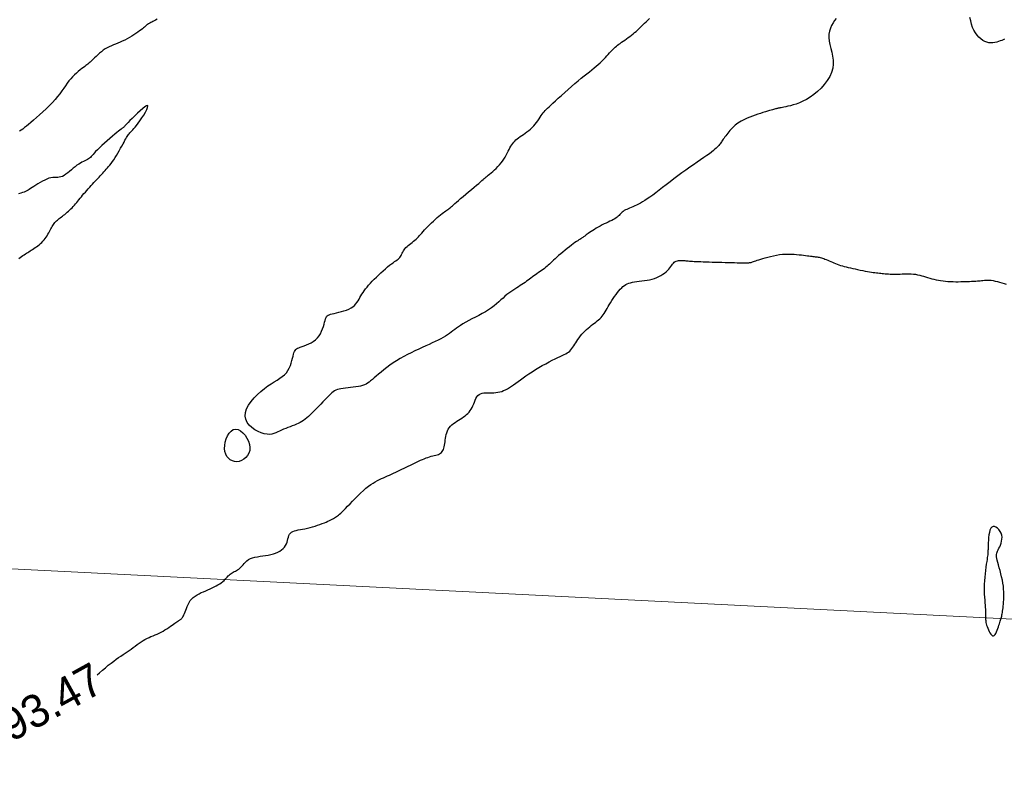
# Model space of a CAD drawing. Header units: millimetres. Extents: x 32690613 to 32693367, y 5343692 to 5344708.
# Tile 514 of 656: x 32692356 to 32692387, y 5344400 to 5344423. Entities that reach past the tile are written whole.
import ezdxf
from ezdxf.enums import TextEntityAlignment as Align

# ---------------------------------------------------------------- set-up
doc = ezdxf.new("R2010")
doc.units = ezdxf.units.MM
doc.header["$LTSCALE"] = 20
doc.layers.get('0').update_dxf_attribs({"lineweight": 18})
doc.layers.get('Defpoints').update_dxf_attribs({"color": 11, "lineweight": 18})
doc.layers.add('02-DGM_HL_493.50', color=112, linetype='Continuous')
doc.layers.add('02-DGM_HL_494.00', color=122, linetype='Continuous')

# ---------------------------------------------------------------- blocks, each defined once
blk = doc.blocks.new('A$C78070446')
blk.add_line((4469498.77, 5342951.42), (4470248.353, 5342884.169))

msp = doc.modelspace()

# ---------------------------------------------------------------- linework, layer by layer
at = {"layer": '02-DGM_HL_493.50', "elevation": 493.5, "flags": 128}
for points in [[(32692360.621, 5344423.058), (32692360.573, 5344423.031), (32692360.53, 5344423.008), (32692360.493, 5344422.988), (32692360.459, 5344422.972), (32692360.429, 5344422.957), (32692360.403, 5344422.944), (32692360.378, 5344422.93), (32692360.355, 5344422.917), (32692360.333, 5344422.902), (32692360.311, 5344422.885), (32692360.289, 5344422.866), (32692360.265, 5344422.845), (32692360.238, 5344422.821), (32692360.208, 5344422.795), (32692360.174, 5344422.766), (32692360.134, 5344422.735), (32692360.088, 5344422.7), (32692360.035, 5344422.663), (32692359.976, 5344422.623), (32692359.912, 5344422.582), (32692359.844, 5344422.541), (32692359.773, 5344422.5), (32692359.701, 5344422.46), (32692359.629, 5344422.422), (32692359.557, 5344422.388), (32692359.486, 5344422.356), (32692359.418, 5344422.327), (32692359.351, 5344422.3), (32692359.285, 5344422.274), (32692359.221, 5344422.246), (32692359.157, 5344422.217), (32692359.095, 5344422.185), (32692359.034, 5344422.149), (32692358.973, 5344422.108), (32692358.914, 5344422.063), (32692358.857, 5344422.017), (32692358.802, 5344421.969), (32692358.751, 5344421.922), (32692358.705, 5344421.877), (32692358.662, 5344421.836), (32692358.626, 5344421.799), (32692358.595, 5344421.768), (32692358.568, 5344421.743), (32692358.544, 5344421.72), (32692358.522, 5344421.7), (32692358.498, 5344421.681), (32692358.473, 5344421.661), (32692358.443, 5344421.638), (32692358.408, 5344421.613), (32692358.365, 5344421.582), (32692358.317, 5344421.546), (32692358.264, 5344421.506), (32692358.208, 5344421.461), (32692358.15, 5344421.411), (32692358.091, 5344421.357), (32692358.032, 5344421.299), (32692357.976, 5344421.236), (32692357.922, 5344421.17), (32692357.869, 5344421.099), (32692357.817, 5344421.024), (32692357.763, 5344420.946), (32692357.706, 5344420.864), (32692357.644, 5344420.779), (32692357.575, 5344420.691), (32692357.498, 5344420.599), (32692357.412, 5344420.505), (32692357.318, 5344420.409), (32692357.22, 5344420.314), (32692357.12, 5344420.22), (32692357.021, 5344420.13), (32692356.925, 5344420.045), (32692356.834, 5344419.967), (32692356.752, 5344419.897), (32692356.68, 5344419.836), (32692356.617, 5344419.783), (32692356.56, 5344419.738), (32692356.508, 5344419.697), (32692356.457, 5344419.661), (32692356.406, 5344419.627)], [(32692381.435, 5344423.081), (32692381.388, 5344423.019), (32692381.341, 5344422.949), (32692381.299, 5344422.872), (32692381.263, 5344422.787), (32692381.235, 5344422.696), (32692381.218, 5344422.6), (32692381.214, 5344422.498), (32692381.226, 5344422.392), (32692381.248, 5344422.282), (32692381.276, 5344422.167), (32692381.305, 5344422.05), (32692381.33, 5344421.93), (32692381.347, 5344421.808), (32692381.35, 5344421.683), (32692381.335, 5344421.558), (32692381.297, 5344421.432), (32692381.239, 5344421.306), (32692381.164, 5344421.183), (32692381.075, 5344421.065), (32692380.976, 5344420.953), (32692380.868, 5344420.849), (32692380.756, 5344420.755), (32692380.642, 5344420.673), (32692380.53, 5344420.604), (32692380.421, 5344420.546), (32692380.316, 5344420.5), (32692380.216, 5344420.462), (32692380.122, 5344420.433), (32692380.036, 5344420.41), (32692379.959, 5344420.392), (32692379.891, 5344420.378), (32692379.835, 5344420.366), (32692379.788, 5344420.356), (32692379.748, 5344420.348), (32692379.716, 5344420.341), (32692379.689, 5344420.336), (32692379.665, 5344420.331), (32692379.643, 5344420.326), (32692379.622, 5344420.322), (32692379.6, 5344420.317), (32692379.576, 5344420.312), (32692379.55, 5344420.306), (32692379.519, 5344420.298), (32692379.483, 5344420.289), (32692379.441, 5344420.277), (32692379.392, 5344420.263), (32692379.334, 5344420.246), (32692379.268, 5344420.226), (32692379.195, 5344420.202), (32692379.116, 5344420.177), (32692379.034, 5344420.149), (32692378.951, 5344420.12), (32692378.869, 5344420.09), (32692378.79, 5344420.06), (32692378.715, 5344420.029), (32692378.647, 5344419.999), (32692378.584, 5344419.97), (32692378.528, 5344419.94), (32692378.475, 5344419.91), (32692378.427, 5344419.878), (32692378.382, 5344419.846), (32692378.339, 5344419.812), (32692378.298, 5344419.776), (32692378.259, 5344419.737), (32692378.22, 5344419.697), (32692378.183, 5344419.656), (32692378.148, 5344419.614), (32692378.114, 5344419.572), (32692378.082, 5344419.531), (32692378.053, 5344419.492), (32692378.026, 5344419.454), (32692378.001, 5344419.419), (32692377.979, 5344419.387), (32692377.958, 5344419.356), (32692377.938, 5344419.327), (32692377.919, 5344419.299), (32692377.9, 5344419.272), (32692377.881, 5344419.246), (32692377.862, 5344419.22), (32692377.841, 5344419.194), (32692377.818, 5344419.168), (32692377.792, 5344419.139), (32692377.759, 5344419.108), (32692377.721, 5344419.074), (32692377.674, 5344419.035), (32692377.618, 5344418.991), (32692377.551, 5344418.941), (32692377.472, 5344418.885), (32692377.382, 5344418.823), (32692377.283, 5344418.755), (32692377.177, 5344418.682), (32692377.065, 5344418.604), (32692376.948, 5344418.523), (32692376.828, 5344418.438), (32692376.706, 5344418.35), (32692376.585, 5344418.26), (32692376.465, 5344418.168), (32692376.346, 5344418.077), (32692376.23, 5344417.988), (32692376.119, 5344417.902), (32692376.012, 5344417.819), (32692375.91, 5344417.743), (32692375.815, 5344417.673), (32692375.728, 5344417.611), (32692375.647, 5344417.556), (32692375.572, 5344417.508), (32692375.503, 5344417.465), (32692375.438, 5344417.428), (32692375.377, 5344417.396), (32692375.319, 5344417.367), (32692375.263, 5344417.341), (32692375.209, 5344417.317), (32692375.158, 5344417.295), (32692375.108, 5344417.274), (32692375.061, 5344417.255), (32692375.018, 5344417.235), (32692374.977, 5344417.216), (32692374.941, 5344417.195), (32692374.908, 5344417.174), (32692374.88, 5344417.151), (32692374.854, 5344417.127), (32692374.831, 5344417.102), (32692374.808, 5344417.076), (32692374.784, 5344417.05), (32692374.758, 5344417.023), (32692374.728, 5344416.997), (32692374.694, 5344416.971), (32692374.654, 5344416.945), (32692374.608, 5344416.92), (32692374.558, 5344416.895), (32692374.504, 5344416.869), (32692374.447, 5344416.843), (32692374.388, 5344416.815), (32692374.328, 5344416.787), (32692374.267, 5344416.756), (32692374.206, 5344416.723), (32692374.145, 5344416.69), (32692374.086, 5344416.655), (32692374.03, 5344416.62), (32692373.976, 5344416.587), (32692373.927, 5344416.554), (32692373.881, 5344416.524), (32692373.841, 5344416.497), (32692373.807, 5344416.472), (32692373.777, 5344416.451), (32692373.752, 5344416.433), (32692373.73, 5344416.416), (32692373.71, 5344416.402), (32692373.69, 5344416.388), (32692373.672, 5344416.374), (32692373.652, 5344416.361), (32692373.631, 5344416.348), (32692373.607, 5344416.333), (32692373.58, 5344416.316), (32692373.55, 5344416.297), (32692373.516, 5344416.274), (32692373.477, 5344416.247), (32692373.432, 5344416.216), (32692373.381, 5344416.178), (32692373.324, 5344416.135), (32692373.262, 5344416.087), (32692373.196, 5344416.035), (32692373.129, 5344415.98), (32692373.061, 5344415.925), (32692372.995, 5344415.869), (32692372.932, 5344415.816), (32692372.874, 5344415.765), (32692372.821, 5344415.718), (32692372.774, 5344415.674), (32692372.731, 5344415.634), (32692372.691, 5344415.596), (32692372.653, 5344415.56), (32692372.615, 5344415.526), (32692372.577, 5344415.493), (32692372.538, 5344415.46), (32692372.497, 5344415.427), (32692372.453, 5344415.394), (32692372.407, 5344415.361), (32692372.361, 5344415.328), (32692372.314, 5344415.295), (32692372.266, 5344415.261), (32692372.219, 5344415.228), (32692372.173, 5344415.195), (32692372.128, 5344415.162), (32692372.084, 5344415.129), (32692372.04, 5344415.096), (32692371.996, 5344415.063), (32692371.951, 5344415.03), (32692371.905, 5344414.997), (32692371.858, 5344414.964), (32692371.808, 5344414.931), (32692371.756, 5344414.897), (32692371.702, 5344414.863), (32692371.646, 5344414.828), (32692371.588, 5344414.792), (32692371.529, 5344414.753), (32692371.469, 5344414.712), (32692371.408, 5344414.668), (32692371.348, 5344414.621), (32692371.287, 5344414.57), (32692371.226, 5344414.515), (32692371.162, 5344414.458), (32692371.096, 5344414.399), (32692371.026, 5344414.339), (32692370.951, 5344414.278), (32692370.87, 5344414.217), (32692370.782, 5344414.157), (32692370.687, 5344414.098), (32692370.587, 5344414.04), (32692370.483, 5344413.983), (32692370.378, 5344413.928), (32692370.275, 5344413.875), (32692370.176, 5344413.824), (32692370.083, 5344413.774), (32692369.998, 5344413.726), (32692369.924, 5344413.68), (32692369.858, 5344413.636), (32692369.799, 5344413.593), (32692369.745, 5344413.551), (32692369.692, 5344413.511), (32692369.64, 5344413.47), (32692369.586, 5344413.43), (32692369.528, 5344413.391), (32692369.464, 5344413.351), (32692369.394, 5344413.31), (32692369.318, 5344413.269), (32692369.236, 5344413.227), (32692369.149, 5344413.184), (32692369.057, 5344413.14), (32692368.959, 5344413.095), (32692368.857, 5344413.048), (32692368.751, 5344412.999), (32692368.641, 5344412.948), (32692368.528, 5344412.895), (32692368.414, 5344412.84), (32692368.3, 5344412.783), (32692368.186, 5344412.723), (32692368.075, 5344412.661), (32692367.966, 5344412.596), (32692367.861, 5344412.528), (32692367.761, 5344412.458), (32692367.666, 5344412.388), (32692367.575, 5344412.318), (32692367.491, 5344412.25), (32692367.413, 5344412.185), (32692367.342, 5344412.124), (32692367.278, 5344412.068), (32692367.221, 5344412.019), (32692367.169, 5344411.976), (32692367.121, 5344411.939), (32692367.074, 5344411.906), (32692367.027, 5344411.878), (32692366.978, 5344411.855), (32692366.923, 5344411.835), (32692366.862, 5344411.819), (32692366.793, 5344411.805), (32692366.718, 5344411.793), (32692366.638, 5344411.784), (32692366.556, 5344411.775), (32692366.475, 5344411.767), (32692366.397, 5344411.758), (32692366.323, 5344411.749), (32692366.256, 5344411.739), (32692366.199, 5344411.728), (32692366.148, 5344411.713), (32692366.103, 5344411.696), (32692366.062, 5344411.673), (32692366.021, 5344411.646), (32692365.98, 5344411.613), (32692365.936, 5344411.573), (32692365.887, 5344411.525), (32692365.831, 5344411.469), (32692365.77, 5344411.406), (32692365.706, 5344411.338), (32692365.638, 5344411.268), (32692365.57, 5344411.197), (32692365.502, 5344411.126), (32692365.436, 5344411.059), (32692365.374, 5344410.996), (32692365.316, 5344410.94), (32692365.262, 5344410.889), (32692365.21, 5344410.844), (32692365.16, 5344410.804), (32692365.111, 5344410.768), (32692365.06, 5344410.735), (32692365.008, 5344410.705), (32692364.952, 5344410.677), (32692364.893, 5344410.65), (32692364.831, 5344410.624), (32692364.766, 5344410.599), (32692364.699, 5344410.575), (32692364.632, 5344410.55), (32692364.566, 5344410.524), (32692364.501, 5344410.498), (32692364.438, 5344410.47), (32692364.378, 5344410.441), (32692364.319, 5344410.413), (32692364.261, 5344410.386), (32692364.2, 5344410.364), (32692364.136, 5344410.348), (32692364.068, 5344410.34), (32692363.992, 5344410.343), (32692363.909, 5344410.358), (32692363.816, 5344410.386), (32692363.719, 5344410.428), (32692363.622, 5344410.482), (32692363.53, 5344410.547), (32692363.449, 5344410.623), (32692363.384, 5344410.708), (32692363.339, 5344410.801), (32692363.32, 5344410.902), (32692363.331, 5344411.009), (32692363.368, 5344411.12), (32692363.428, 5344411.233), (32692363.506, 5344411.345), (32692363.598, 5344411.455), (32692363.699, 5344411.56), (32692363.805, 5344411.657), (32692363.913, 5344411.745), (32692364.017, 5344411.822), (32692364.117, 5344411.889), (32692364.212, 5344411.95), (32692364.302, 5344412.005), (32692364.385, 5344412.059), (32692364.46, 5344412.112), (32692364.528, 5344412.169), (32692364.586, 5344412.23), (32692364.635, 5344412.298), (32692364.676, 5344412.371), (32692364.709, 5344412.447), (32692364.736, 5344412.524), (32692364.758, 5344412.6), (32692364.776, 5344412.671), (32692364.792, 5344412.737), (32692364.806, 5344412.795), (32692364.819, 5344412.842), (32692364.834, 5344412.881), (32692364.851, 5344412.913), (32692364.871, 5344412.938), (32692364.896, 5344412.96), (32692364.926, 5344412.978), (32692364.965, 5344412.996), (32692365.011, 5344413.014), (32692365.067, 5344413.034), (32692365.131, 5344413.056), (32692365.199, 5344413.082), (32692365.27, 5344413.113), (32692365.342, 5344413.148), (32692365.412, 5344413.19), (32692365.478, 5344413.238), (32692365.537, 5344413.293), (32692365.588, 5344413.356), (32692365.63, 5344413.425), (32692365.666, 5344413.498), (32692365.696, 5344413.572), (32692365.721, 5344413.645), (32692365.741, 5344413.715), (32692365.759, 5344413.778), (32692365.774, 5344413.834), (32692365.789, 5344413.88), (32692365.803, 5344413.917), (32692365.82, 5344413.947), (32692365.84, 5344413.97), (32692365.866, 5344413.989), (32692365.898, 5344414.004), (32692365.938, 5344414.018), (32692365.988, 5344414.032), (32692366.049, 5344414.046), (32692366.118, 5344414.062), (32692366.194, 5344414.08), (32692366.273, 5344414.101), (32692366.352, 5344414.124), (32692366.43, 5344414.15), (32692366.503, 5344414.179), (32692366.568, 5344414.213), (32692366.625, 5344414.25), (32692366.673, 5344414.291), (32692366.714, 5344414.336), (32692366.75, 5344414.383), (32692366.782, 5344414.432), (32692366.812, 5344414.482), (32692366.84, 5344414.534), (32692366.87, 5344414.586), (32692366.902, 5344414.638), (32692366.936, 5344414.69), (32692366.974, 5344414.743), (32692367.014, 5344414.797), (32692367.059, 5344414.852), (32692367.107, 5344414.909), (32692367.16, 5344414.969), (32692367.218, 5344415.03), (32692367.28, 5344415.095), (32692367.346, 5344415.161), (32692367.415, 5344415.227), (32692367.485, 5344415.292), (32692367.554, 5344415.356), (32692367.622, 5344415.416), (32692367.688, 5344415.471), (32692367.749, 5344415.52), (32692367.805, 5344415.563), (32692367.856, 5344415.6), (32692367.901, 5344415.632), (32692367.942, 5344415.661), (32692367.979, 5344415.687), (32692368.011, 5344415.712), (32692368.039, 5344415.737), (32692368.063, 5344415.764), (32692368.084, 5344415.793), (32692368.102, 5344415.824), (32692368.119, 5344415.856), (32692368.135, 5344415.89), (32692368.152, 5344415.925), (32692368.171, 5344415.96), (32692368.193, 5344415.995), (32692368.219, 5344416.029), (32692368.25, 5344416.063), (32692368.285, 5344416.096), (32692368.322, 5344416.128), (32692368.362, 5344416.16), (32692368.404, 5344416.192), (32692368.445, 5344416.224), (32692368.486, 5344416.256), (32692368.525, 5344416.289), (32692368.561, 5344416.322), (32692368.596, 5344416.356), (32692368.631, 5344416.391), (32692368.665, 5344416.429), (32692368.7, 5344416.468), (32692368.738, 5344416.51), (32692368.779, 5344416.555), (32692368.823, 5344416.603), (32692368.872, 5344416.655), (32692368.926, 5344416.71), (32692368.982, 5344416.766), (32692369.039, 5344416.822), (32692369.097, 5344416.877), (32692369.154, 5344416.93), (32692369.21, 5344416.981), (32692369.263, 5344417.026), (32692369.312, 5344417.067), (32692369.357, 5344417.103), (32692369.398, 5344417.134), (32692369.437, 5344417.163), (32692369.472, 5344417.188), (32692369.505, 5344417.211), (32692369.535, 5344417.232), (32692369.563, 5344417.253), (32692369.589, 5344417.273), (32692369.615, 5344417.294), (32692369.643, 5344417.318), (32692369.673, 5344417.344), (32692369.708, 5344417.375), (32692369.749, 5344417.411), (32692369.799, 5344417.454), (32692369.857, 5344417.505), (32692369.927, 5344417.564), (32692370.004, 5344417.63), (32692370.087, 5344417.7), (32692370.173, 5344417.772), (32692370.258, 5344417.843), (32692370.339, 5344417.912), (32692370.415, 5344417.975), (32692370.481, 5344418.031), (32692370.536, 5344418.078), (32692370.581, 5344418.117), (32692370.618, 5344418.149), (32692370.651, 5344418.177), (32692370.68, 5344418.203), (32692370.709, 5344418.228), (32692370.74, 5344418.254), (32692370.775, 5344418.283), (32692370.816, 5344418.316), (32692370.863, 5344418.354), (32692370.912, 5344418.396), (32692370.964, 5344418.442), (32692371.018, 5344418.491), (32692371.07, 5344418.544), (32692371.121, 5344418.599), (32692371.169, 5344418.656), (32692371.213, 5344418.716), (32692371.253, 5344418.777), (32692371.289, 5344418.838), (32692371.322, 5344418.899), (32692371.354, 5344418.959), (32692371.383, 5344419.017), (32692371.411, 5344419.072), (32692371.439, 5344419.124), (32692371.467, 5344419.171), (32692371.495, 5344419.215), (32692371.525, 5344419.256), (32692371.556, 5344419.294), (32692371.588, 5344419.329), (32692371.624, 5344419.364), (32692371.663, 5344419.397), (32692371.705, 5344419.43), (32692371.752, 5344419.463), (32692371.801, 5344419.497), (32692371.853, 5344419.532), (32692371.907, 5344419.568), (32692371.961, 5344419.607), (32692372.015, 5344419.648), (32692372.068, 5344419.691), (32692372.118, 5344419.738), (32692372.166, 5344419.789), (32692372.211, 5344419.842), (32692372.253, 5344419.897), (32692372.293, 5344419.952), (32692372.33, 5344420.006), (32692372.365, 5344420.058), (32692372.398, 5344420.107), (32692372.428, 5344420.151), (32692372.457, 5344420.191), (32692372.486, 5344420.227), (32692372.516, 5344420.262), (32692372.55, 5344420.298), (32692372.59, 5344420.337), (32692372.636, 5344420.38), (32692372.691, 5344420.431), (32692372.756, 5344420.491), (32692372.833, 5344420.562), (32692372.92, 5344420.641), (32692373.016, 5344420.728), (32692373.116, 5344420.818), (32692373.22, 5344420.911), (32692373.325, 5344421.003), (32692373.428, 5344421.092), (32692373.528, 5344421.177), (32692373.623, 5344421.255), (32692373.712, 5344421.326), (32692373.796, 5344421.392), (32692373.875, 5344421.453), (32692373.949, 5344421.511), (32692374.019, 5344421.567), (32692374.085, 5344421.621), (32692374.147, 5344421.675), (32692374.206, 5344421.728), (32692374.261, 5344421.782), (32692374.314, 5344421.835), (32692374.363, 5344421.886), (32692374.409, 5344421.936), (32692374.452, 5344421.984), (32692374.493, 5344422.029), (32692374.531, 5344422.07), (32692374.567, 5344422.108), (32692374.601, 5344422.142), (32692374.634, 5344422.174), (32692374.667, 5344422.204), (32692374.701, 5344422.233), (32692374.737, 5344422.262), (32692374.775, 5344422.292), (32692374.816, 5344422.322), (32692374.861, 5344422.354), (32692374.909, 5344422.388), (32692374.959, 5344422.423), (32692375.011, 5344422.46), (32692375.064, 5344422.497), (32692375.116, 5344422.535), (32692375.166, 5344422.573), (32692375.215, 5344422.611), (32692375.26, 5344422.65), (32692375.304, 5344422.688), (32692375.346, 5344422.727), (32692375.387, 5344422.767), (32692375.429, 5344422.807), (32692375.471, 5344422.849), (32692375.515, 5344422.892), (32692375.561, 5344422.938), (32692375.61, 5344422.985), (32692375.662, 5344423.033), (32692375.715, 5344423.082)], [(32692386.6, 5344422.445), (32692386.558, 5344422.43), (32692386.513, 5344422.413), (32692386.465, 5344422.395), (32692386.414, 5344422.378), (32692386.359, 5344422.361), (32692386.302, 5344422.348), (32692386.243, 5344422.339), (32692386.182, 5344422.336), (32692386.12, 5344422.34), (32692386.057, 5344422.354), (32692385.994, 5344422.377), (32692385.931, 5344422.411), (32692385.87, 5344422.455), (32692385.811, 5344422.508), (32692385.756, 5344422.57), (32692385.706, 5344422.641), (32692385.661, 5344422.721), (32692385.622, 5344422.809), (32692385.591, 5344422.906), (32692385.564, 5344423.009), (32692385.538, 5344423.118)], [(32692358.781, 5344402.971), (32692358.854, 5344403.034), (32692358.945, 5344403.111), (32692359.037, 5344403.188), (32692359.128, 5344403.263), (32692359.214, 5344403.332), (32692359.296, 5344403.394), (32692359.372, 5344403.45), (32692359.445, 5344403.501), (32692359.513, 5344403.548), (32692359.578, 5344403.593), (32692359.642, 5344403.635), (32692359.704, 5344403.677), (32692359.765, 5344403.719), (32692359.825, 5344403.763), (32692359.886, 5344403.807), (32692359.947, 5344403.852), (32692360.008, 5344403.896), (32692360.069, 5344403.939), (32692360.13, 5344403.98), (32692360.191, 5344404.019), (32692360.252, 5344404.055), (32692360.313, 5344404.087), (32692360.375, 5344404.115), (32692360.436, 5344404.142), (32692360.498, 5344404.168), (32692360.559, 5344404.194), (32692360.621, 5344404.22), (32692360.682, 5344404.248), (32692360.744, 5344404.278), (32692360.805, 5344404.312), (32692360.865, 5344404.348), (32692360.924, 5344404.386), (32692360.98, 5344404.423), (32692361.033, 5344404.46), (32692361.083, 5344404.496), (32692361.128, 5344404.528), (32692361.168, 5344404.556), (32692361.202, 5344404.58), (32692361.231, 5344404.599), (32692361.255, 5344404.615), (32692361.276, 5344404.628), (32692361.294, 5344404.639), (32692361.31, 5344404.649), (32692361.325, 5344404.658), (32692361.339, 5344404.668), (32692361.353, 5344404.678), (32692361.367, 5344404.691), (32692361.382, 5344404.706), (32692361.397, 5344404.724), (32692361.413, 5344404.747), (32692361.429, 5344404.775), (32692361.445, 5344404.809), (32692361.462, 5344404.849), (32692361.48, 5344404.897), (32692361.499, 5344404.951), (32692361.52, 5344405.008), (32692361.544, 5344405.068), (32692361.572, 5344405.129), (32692361.604, 5344405.189), (32692361.641, 5344405.246), (32692361.684, 5344405.299), (32692361.733, 5344405.346), (32692361.788, 5344405.387), (32692361.848, 5344405.425), (32692361.911, 5344405.458), (32692361.977, 5344405.49), (32692362.044, 5344405.519), (32692362.112, 5344405.547), (32692362.179, 5344405.575), (32692362.245, 5344405.604), (32692362.31, 5344405.633), (32692362.372, 5344405.664), (32692362.431, 5344405.695), (32692362.488, 5344405.727), (32692362.541, 5344405.759), (32692362.59, 5344405.793), (32692362.634, 5344405.827), (32692362.675, 5344405.862), (32692362.711, 5344405.898), (32692362.744, 5344405.933), (32692362.775, 5344405.967), (32692362.804, 5344406), (32692362.833, 5344406.03), (32692362.862, 5344406.058), (32692362.891, 5344406.081), (32692362.923, 5344406.102), (32692362.955, 5344406.119), (32692362.989, 5344406.135), (32692363.023, 5344406.15), (32692363.057, 5344406.167), (32692363.092, 5344406.186), (32692363.126, 5344406.208), (32692363.159, 5344406.235), (32692363.191, 5344406.268), (32692363.223, 5344406.306), (32692363.257, 5344406.346), (32692363.293, 5344406.387), (32692363.332, 5344406.428), (32692363.376, 5344406.467), (32692363.427, 5344406.503), (32692363.484, 5344406.533), (32692363.55, 5344406.558), (32692363.622, 5344406.576), (32692363.699, 5344406.591), (32692363.78, 5344406.603), (32692363.864, 5344406.614), (32692363.947, 5344406.625), (32692364.03, 5344406.638), (32692364.11, 5344406.654), (32692364.186, 5344406.675), (32692364.257, 5344406.699), (32692364.323, 5344406.728), (32692364.384, 5344406.761), (32692364.438, 5344406.798), (32692364.486, 5344406.838), (32692364.526, 5344406.883), (32692364.56, 5344406.93), (32692364.585, 5344406.981), (32692364.605, 5344407.033), (32692364.621, 5344407.087), (32692364.635, 5344407.139), (32692364.649, 5344407.19), (32692364.665, 5344407.237), (32692364.685, 5344407.279), (32692364.711, 5344407.315), (32692364.745, 5344407.344), (32692364.787, 5344407.366), (32692364.835, 5344407.384), (32692364.889, 5344407.399), (32692364.949, 5344407.411), (32692365.014, 5344407.423), (32692365.084, 5344407.435), (32692365.156, 5344407.449), (32692365.232, 5344407.466), (32692365.31, 5344407.485), (32692365.388, 5344407.507), (32692365.466, 5344407.531), (32692365.542, 5344407.555), (32692365.616, 5344407.58), (32692365.685, 5344407.606), (32692365.75, 5344407.63), (32692365.808, 5344407.654), (32692365.861, 5344407.677), (32692365.909, 5344407.699), (32692365.953, 5344407.721), (32692365.992, 5344407.742), (32692366.028, 5344407.762), (32692366.062, 5344407.782), (32692366.093, 5344407.802), (32692366.123, 5344407.822), (32692366.153, 5344407.844), (32692366.184, 5344407.868), (32692366.217, 5344407.896), (32692366.254, 5344407.929), (32692366.296, 5344407.968), (32692366.344, 5344408.016), (32692366.4, 5344408.073), (32692366.464, 5344408.139), (32692366.536, 5344408.214), (32692366.613, 5344408.294), (32692366.694, 5344408.377), (32692366.778, 5344408.461), (32692366.862, 5344408.542), (32692366.945, 5344408.619), (32692367.026, 5344408.689), (32692367.103, 5344408.75), (32692367.176, 5344408.803), (32692367.245, 5344408.849), (32692367.312, 5344408.888), (32692367.377, 5344408.923), (32692367.44, 5344408.954), (32692367.502, 5344408.983), (32692367.564, 5344409.011), (32692367.625, 5344409.038), (32692367.687, 5344409.066), (32692367.749, 5344409.093), (32692367.811, 5344409.121), (32692367.873, 5344409.15), (32692367.936, 5344409.179), (32692367.999, 5344409.209), (32692368.063, 5344409.239), (32692368.127, 5344409.271), (32692368.192, 5344409.303), (32692368.257, 5344409.335), (32692368.322, 5344409.367), (32692368.387, 5344409.399), (32692368.451, 5344409.431), (32692368.514, 5344409.461), (32692368.576, 5344409.491), (32692368.637, 5344409.519), (32692368.696, 5344409.546), (32692368.754, 5344409.571), (32692368.811, 5344409.595), (32692368.866, 5344409.616), (32692368.92, 5344409.636), (32692368.972, 5344409.653), (32692369.022, 5344409.668), (32692369.072, 5344409.681), (32692369.119, 5344409.693), (32692369.164, 5344409.704), (32692369.206, 5344409.715), (32692369.246, 5344409.728), (32692369.282, 5344409.743), (32692369.314, 5344409.761), (32692369.342, 5344409.783), (32692369.366, 5344409.81), (32692369.385, 5344409.841), (32692369.402, 5344409.877), (32692369.415, 5344409.917), (32692369.426, 5344409.961), (32692369.435, 5344410.007), (32692369.443, 5344410.057), (32692369.45, 5344410.11), (32692369.458, 5344410.164), (32692369.465, 5344410.22), (32692369.475, 5344410.277), (32692369.487, 5344410.334), (32692369.502, 5344410.39), (32692369.522, 5344410.444), (32692369.546, 5344410.496), (32692369.577, 5344410.545), (32692369.614, 5344410.59), (32692369.657, 5344410.631), (32692369.704, 5344410.67), (32692369.755, 5344410.706), (32692369.808, 5344410.741), (32692369.861, 5344410.775), (32692369.915, 5344410.808), (32692369.967, 5344410.841), (32692370.016, 5344410.874), (32692370.063, 5344410.909), (32692370.107, 5344410.945), (32692370.148, 5344410.983), (32692370.186, 5344411.024), (32692370.22, 5344411.067), (32692370.252, 5344411.114), (32692370.28, 5344411.164), (32692370.305, 5344411.218), (32692370.328, 5344411.274), (32692370.349, 5344411.331), (32692370.372, 5344411.387), (32692370.396, 5344411.439), (32692370.423, 5344411.487), (32692370.455, 5344411.529), (32692370.492, 5344411.562), (32692370.536, 5344411.586), (32692370.586, 5344411.601), (32692370.64, 5344411.61), (32692370.699, 5344411.613), (32692370.76, 5344411.614), (32692370.822, 5344411.613), (32692370.886, 5344411.612), (32692370.948, 5344411.614), (32692371.009, 5344411.619), (32692371.069, 5344411.628), (32692371.128, 5344411.641), (32692371.186, 5344411.658), (32692371.244, 5344411.679), (32692371.302, 5344411.705), (32692371.362, 5344411.736), (32692371.422, 5344411.772), (32692371.484, 5344411.812), (32692371.548, 5344411.857), (32692371.615, 5344411.907), (32692371.686, 5344411.959), (32692371.761, 5344412.015), (32692371.84, 5344412.074), (32692371.926, 5344412.134), (32692372.017, 5344412.196), (32692372.115, 5344412.259), (32692372.218, 5344412.323), (32692372.324, 5344412.385), (32692372.43, 5344412.446), (32692372.535, 5344412.505), (32692372.637, 5344412.559), (32692372.734, 5344412.609), (32692372.824, 5344412.654), (32692372.905, 5344412.692), (32692372.977, 5344412.726), (32692373.041, 5344412.756), (32692373.099, 5344412.783), (32692373.15, 5344412.809), (32692373.195, 5344412.835), (32692373.236, 5344412.863), (32692373.273, 5344412.894), (32692373.307, 5344412.929), (32692373.338, 5344412.967), (32692373.368, 5344413.009), (32692373.397, 5344413.053), (32692373.427, 5344413.1), (32692373.457, 5344413.149), (32692373.489, 5344413.2), (32692373.523, 5344413.251), (32692373.561, 5344413.303), (32692373.602, 5344413.355), (32692373.645, 5344413.407), (32692373.691, 5344413.457), (32692373.738, 5344413.507), (32692373.786, 5344413.554), (32692373.834, 5344413.599), (32692373.883, 5344413.64), (32692373.932, 5344413.679), (32692373.98, 5344413.715), (32692374.027, 5344413.749), (32692374.072, 5344413.782), (32692374.116, 5344413.814), (32692374.158, 5344413.847), (32692374.197, 5344413.882), (32692374.234, 5344413.918), (32692374.267, 5344413.958), (32692374.299, 5344414), (32692374.328, 5344414.045), (32692374.357, 5344414.093), (32692374.387, 5344414.144), (32692374.417, 5344414.197), (32692374.448, 5344414.253), (32692374.483, 5344414.313), (32692374.52, 5344414.374), (32692374.56, 5344414.437), (32692374.602, 5344414.501), (32692374.646, 5344414.564), (32692374.691, 5344414.626), (32692374.735, 5344414.684), (32692374.779, 5344414.739), (32692374.822, 5344414.788), (32692374.864, 5344414.831), (32692374.904, 5344414.869), (32692374.945, 5344414.901), (32692374.988, 5344414.928), (32692375.033, 5344414.952), (32692375.081, 5344414.971), (32692375.134, 5344414.987), (32692375.193, 5344415.001), (32692375.258, 5344415.012), (32692375.329, 5344415.022), (32692375.404, 5344415.032), (32692375.482, 5344415.041), (32692375.561, 5344415.052), (32692375.641, 5344415.065), (32692375.72, 5344415.08), (32692375.797, 5344415.099), (32692375.87, 5344415.121), (32692375.94, 5344415.148), (32692376.005, 5344415.178), (32692376.067, 5344415.211), (32692376.124, 5344415.247), (32692376.177, 5344415.284), (32692376.224, 5344415.323), (32692376.267, 5344415.363), (32692376.305, 5344415.404), (32692376.338, 5344415.444), (32692376.368, 5344415.483), (32692376.396, 5344415.52), (32692376.423, 5344415.555), (32692376.45, 5344415.586), (32692376.477, 5344415.613), (32692376.507, 5344415.635), (32692376.538, 5344415.651), (32692376.573, 5344415.662), (32692376.609, 5344415.669), (32692376.646, 5344415.672), (32692376.684, 5344415.672), (32692376.722, 5344415.671), (32692376.76, 5344415.668), (32692376.797, 5344415.664), (32692376.834, 5344415.66), (32692376.87, 5344415.657), (32692376.906, 5344415.653), (32692376.946, 5344415.65), (32692376.988, 5344415.647), (32692377.035, 5344415.643), (32692377.087, 5344415.64), (32692377.146, 5344415.637), (32692377.212, 5344415.634), (32692377.286, 5344415.632), (32692377.366, 5344415.629), (32692377.451, 5344415.626), (32692377.541, 5344415.623), (32692377.635, 5344415.621), (32692377.732, 5344415.618), (32692377.832, 5344415.615), (32692377.933, 5344415.613), (32692378.034, 5344415.61), (32692378.134, 5344415.607), (32692378.231, 5344415.605), (32692378.322, 5344415.602), (32692378.408, 5344415.6), (32692378.485, 5344415.598), (32692378.553, 5344415.597), (32692378.611, 5344415.596), (32692378.658, 5344415.596), (32692378.698, 5344415.596), (32692378.731, 5344415.597), (32692378.759, 5344415.599), (32692378.783, 5344415.602), (32692378.806, 5344415.606), (32692378.828, 5344415.611), (32692378.851, 5344415.618), (32692378.877, 5344415.626), (32692378.905, 5344415.635), (32692378.938, 5344415.646), (32692378.975, 5344415.659), (32692379.018, 5344415.674), (32692379.068, 5344415.69), (32692379.126, 5344415.709), (32692379.192, 5344415.729), (32692379.265, 5344415.751), (32692379.345, 5344415.773), (32692379.429, 5344415.794), (32692379.517, 5344415.815), (32692379.608, 5344415.833), (32692379.701, 5344415.847), (32692379.793, 5344415.858), (32692379.884, 5344415.864), (32692379.974, 5344415.866), (32692380.062, 5344415.865), (32692380.146, 5344415.86), (32692380.227, 5344415.854), (32692380.303, 5344415.846), (32692380.375, 5344415.838), (32692380.441, 5344415.83), (32692380.501, 5344415.822), (32692380.555, 5344415.815), (32692380.604, 5344415.809), (32692380.649, 5344415.803), (32692380.689, 5344415.798), (32692380.727, 5344415.793), (32692380.762, 5344415.789), (32692380.795, 5344415.785), (32692380.827, 5344415.781), (32692380.858, 5344415.776), (32692380.889, 5344415.772), (32692380.919, 5344415.766), (32692380.951, 5344415.759), (32692380.984, 5344415.75), (32692381.018, 5344415.74), (32692381.055, 5344415.727), (32692381.094, 5344415.712), (32692381.136, 5344415.694), (32692381.18, 5344415.675), (32692381.226, 5344415.654), (32692381.273, 5344415.633), (32692381.322, 5344415.612), (32692381.371, 5344415.591), (32692381.421, 5344415.571), (32692381.471, 5344415.553), (32692381.522, 5344415.535), (32692381.574, 5344415.519), (32692381.628, 5344415.503), (32692381.684, 5344415.487), (32692381.744, 5344415.472), (32692381.807, 5344415.457), (32692381.874, 5344415.441), (32692381.945, 5344415.425), (32692382.02, 5344415.408), (32692382.097, 5344415.391), (32692382.175, 5344415.375), (32692382.251, 5344415.36), (32692382.326, 5344415.345), (32692382.396, 5344415.332), (32692382.462, 5344415.321), (32692382.522, 5344415.311), (32692382.577, 5344415.303), (32692382.627, 5344415.296), (32692382.674, 5344415.291), (32692382.719, 5344415.286), (32692382.762, 5344415.282), (32692382.804, 5344415.278), (32692382.848, 5344415.273), (32692382.893, 5344415.268), (32692382.939, 5344415.264), (32692382.988, 5344415.259), (32692383.038, 5344415.254), (32692383.091, 5344415.251), (32692383.147, 5344415.248), (32692383.205, 5344415.247), (32692383.266, 5344415.247), (32692383.33, 5344415.248), (32692383.396, 5344415.251), (32692383.464, 5344415.255), (32692383.533, 5344415.258), (32692383.603, 5344415.26), (32692383.672, 5344415.26), (32692383.741, 5344415.258), (32692383.808, 5344415.253), (32692383.873, 5344415.245), (32692383.936, 5344415.233), (32692383.998, 5344415.218), (32692384.059, 5344415.202), (32692384.12, 5344415.184), (32692384.18, 5344415.166), (32692384.242, 5344415.147), (32692384.305, 5344415.128), (32692384.369, 5344415.11), (32692384.434, 5344415.094), (32692384.501, 5344415.078), (32692384.571, 5344415.064), (32692384.641, 5344415.052), (32692384.714, 5344415.041), (32692384.789, 5344415.033), (32692384.865, 5344415.026), (32692384.944, 5344415.022), (32692385.023, 5344415.019), (32692385.103, 5344415.018), (32692385.182, 5344415.018), (32692385.258, 5344415.02), (32692385.332, 5344415.022), (32692385.403, 5344415.024), (32692385.468, 5344415.027), (32692385.527, 5344415.029), (32692385.582, 5344415.031), (32692385.632, 5344415.034), (32692385.679, 5344415.036), (32692385.724, 5344415.039), (32692385.766, 5344415.041), (32692385.808, 5344415.045), (32692385.85, 5344415.049), (32692385.892, 5344415.054), (32692385.935, 5344415.058), (32692385.98, 5344415.063), (32692386.027, 5344415.066), (32692386.077, 5344415.067), (32692386.13, 5344415.065), (32692386.186, 5344415.06), (32692386.247, 5344415.051), (32692386.312, 5344415.039), (32692386.38, 5344415.022), (32692386.449, 5344415.003), (32692386.518, 5344414.983), (32692386.585, 5344414.962), (32692386.648, 5344414.941)]]:
    msp.add_lwpolyline(points, dxfattribs=at)
for points in [[(32692362.692, 5344409.904), (32692362.696, 5344410.001), (32692362.713, 5344410.102), (32692362.743, 5344410.201), (32692362.785, 5344410.294), (32692362.835, 5344410.375), (32692362.894, 5344410.44), (32692362.959, 5344410.484), (32692363.03, 5344410.501), (32692363.104, 5344410.489), (32692363.179, 5344410.451), (32692363.252, 5344410.391), (32692363.319, 5344410.315), (32692363.377, 5344410.226), (32692363.424, 5344410.13), (32692363.455, 5344410.031), (32692363.469, 5344409.935), (32692363.463, 5344409.845), (32692363.438, 5344409.763), (32692363.398, 5344409.69), (32692363.346, 5344409.628), (32692363.284, 5344409.577), (32692363.215, 5344409.538), (32692363.142, 5344409.513), (32692363.069, 5344409.502), (32692362.998, 5344409.507), (32692362.93, 5344409.527), (32692362.867, 5344409.56), (32692362.811, 5344409.607), (32692362.764, 5344409.665), (32692362.728, 5344409.735), (32692362.703, 5344409.815)], [(32692386.405, 5344406.804), (32692386.427, 5344406.848), (32692386.451, 5344406.896), (32692386.474, 5344406.949), (32692386.495, 5344407.006), (32692386.511, 5344407.064), (32692386.521, 5344407.125), (32692386.523, 5344407.187), (32692386.514, 5344407.249), (32692386.493, 5344407.31), (32692386.462, 5344407.368), (32692386.424, 5344407.421), (32692386.381, 5344407.464), (32692386.335, 5344407.497), (32692386.29, 5344407.515), (32692386.247, 5344407.517), (32692386.209, 5344407.499), (32692386.178, 5344407.461), (32692386.153, 5344407.405), (32692386.135, 5344407.336), (32692386.121, 5344407.258), (32692386.112, 5344407.175), (32692386.105, 5344407.093), (32692386.101, 5344407.016), (32692386.098, 5344406.947), (32692386.096, 5344406.891), (32692386.094, 5344406.846), (32692386.093, 5344406.812), (32692386.092, 5344406.786), (32692386.091, 5344406.766), (32692386.091, 5344406.751), (32692386.09, 5344406.74), (32692386.09, 5344406.73), (32692386.09, 5344406.72), (32692386.089, 5344406.708), (32692386.088, 5344406.693), (32692386.086, 5344406.673), (32692386.082, 5344406.646), (32692386.078, 5344406.61), (32692386.071, 5344406.565), (32692386.063, 5344406.509), (32692386.052, 5344406.44), (32692386.041, 5344406.359), (32692386.028, 5344406.27), (32692386.015, 5344406.172), (32692386.003, 5344406.07), (32692385.992, 5344405.964), (32692385.984, 5344405.856), (32692385.978, 5344405.749), (32692385.976, 5344405.643), (32692385.976, 5344405.541), (32692385.979, 5344405.443), (32692385.984, 5344405.349), (32692385.99, 5344405.26), (32692385.996, 5344405.179), (32692386.002, 5344405.104), (32692386.007, 5344405.037), (32692386.011, 5344404.979), (32692386.014, 5344404.929), (32692386.016, 5344404.885), (32692386.017, 5344404.847), (32692386.017, 5344404.813), (32692386.017, 5344404.782), (32692386.017, 5344404.753), (32692386.017, 5344404.725), (32692386.018, 5344404.697), (32692386.019, 5344404.668), (32692386.021, 5344404.638), (32692386.024, 5344404.606), (32692386.03, 5344404.572), (32692386.038, 5344404.535), (32692386.049, 5344404.495), (32692386.064, 5344404.451), (32692386.082, 5344404.403), (32692386.103, 5344404.353), (32692386.127, 5344404.304), (32692386.152, 5344404.259), (32692386.179, 5344404.22), (32692386.206, 5344404.19), (32692386.234, 5344404.171), (32692386.26, 5344404.167), (32692386.285, 5344404.179), (32692386.309, 5344404.204), (32692386.332, 5344404.241), (32692386.353, 5344404.287), (32692386.373, 5344404.337), (32692386.392, 5344404.39), (32692386.409, 5344404.444), (32692386.425, 5344404.494), (32692386.44, 5344404.538), (32692386.453, 5344404.578), (32692386.465, 5344404.614), (32692386.476, 5344404.647), (32692386.486, 5344404.678), (32692386.496, 5344404.709), (32692386.504, 5344404.74), (32692386.513, 5344404.771), (32692386.52, 5344404.806), (32692386.527, 5344404.842), (32692386.534, 5344404.882), (32692386.541, 5344404.925), (32692386.547, 5344404.972), (32692386.553, 5344405.023), (32692386.558, 5344405.078), (32692386.564, 5344405.138), (32692386.569, 5344405.204), (32692386.574, 5344405.274), (32692386.577, 5344405.349), (32692386.578, 5344405.428), (32692386.577, 5344405.511), (32692386.572, 5344405.598), (32692386.564, 5344405.688), (32692386.551, 5344405.781), (32692386.533, 5344405.877), (32692386.511, 5344405.974), (32692386.486, 5344406.07), (32692386.461, 5344406.164), (32692386.435, 5344406.254), (32692386.411, 5344406.338), (32692386.39, 5344406.414), (32692386.372, 5344406.481), (32692386.36, 5344406.538), (32692386.353, 5344406.586), (32692386.351, 5344406.627), (32692386.353, 5344406.663), (32692386.36, 5344406.697), (32692386.371, 5344406.731), (32692386.386, 5344406.766)]]:
    msp.add_lwpolyline(points, close=True, dxfattribs=at)
at = {"layer": '02-DGM_HL_494.00', "elevation": 494, "flags": 128}
msp.add_lwpolyline([(32692356.382, 5344415.732), (32692356.427, 5344415.762), (32692356.47, 5344415.79), (32692356.512, 5344415.818), (32692356.551, 5344415.843), (32692356.589, 5344415.868), (32692356.625, 5344415.892), (32692356.66, 5344415.915), (32692356.695, 5344415.937), (32692356.73, 5344415.96), (32692356.766, 5344415.984), (32692356.803, 5344416.008), (32692356.842, 5344416.034), (32692356.883, 5344416.061), (32692356.924, 5344416.089), (32692356.965, 5344416.119), (32692357.006, 5344416.151), (32692357.047, 5344416.185), (32692357.086, 5344416.221), (32692357.123, 5344416.258), (32692357.158, 5344416.298), (32692357.19, 5344416.34), (32692357.221, 5344416.383), (32692357.249, 5344416.427), (32692357.276, 5344416.47), (32692357.301, 5344416.514), (32692357.325, 5344416.556), (32692357.347, 5344416.597), (32692357.369, 5344416.636), (32692357.39, 5344416.673), (32692357.41, 5344416.708), (32692357.43, 5344416.741), (32692357.45, 5344416.773), (32692357.471, 5344416.803), (32692357.493, 5344416.831), (32692357.517, 5344416.858), (32692357.541, 5344416.883), (32692357.568, 5344416.907), (32692357.596, 5344416.931), (32692357.625, 5344416.954), (32692357.656, 5344416.977), (32692357.688, 5344417.002), (32692357.722, 5344417.027), (32692357.756, 5344417.053), (32692357.792, 5344417.082), (32692357.829, 5344417.112), (32692357.867, 5344417.144), (32692357.905, 5344417.177), (32692357.943, 5344417.212), (32692357.981, 5344417.248), (32692358.018, 5344417.285), (32692358.054, 5344417.323), (32692358.09, 5344417.363), (32692358.125, 5344417.403), (32692358.159, 5344417.445), (32692358.194, 5344417.487), (32692358.229, 5344417.531), (32692358.265, 5344417.576), (32692358.302, 5344417.621), (32692358.341, 5344417.668), (32692358.382, 5344417.716), (32692358.424, 5344417.765), (32692358.468, 5344417.814), (32692358.512, 5344417.863), (32692358.557, 5344417.912), (32692358.601, 5344417.961), (32692358.645, 5344418.008), (32692358.687, 5344418.054), (32692358.729, 5344418.099), (32692358.769, 5344418.142), (32692358.808, 5344418.184), (32692358.845, 5344418.225), (32692358.883, 5344418.265), (32692358.919, 5344418.305), (32692358.955, 5344418.344), (32692358.991, 5344418.383), (32692359.028, 5344418.422), (32692359.064, 5344418.462), (32692359.1, 5344418.503), (32692359.137, 5344418.547), (32692359.175, 5344418.593), (32692359.214, 5344418.643), (32692359.253, 5344418.697), (32692359.294, 5344418.756), (32692359.336, 5344418.821), (32692359.378, 5344418.89), (32692359.421, 5344418.961), (32692359.463, 5344419.033), (32692359.503, 5344419.105), (32692359.542, 5344419.174), (32692359.578, 5344419.239), (32692359.61, 5344419.298), (32692359.639, 5344419.351), (32692359.665, 5344419.396), (32692359.687, 5344419.436), (32692359.708, 5344419.471), (32692359.727, 5344419.502), (32692359.746, 5344419.529), (32692359.765, 5344419.554), (32692359.784, 5344419.576), (32692359.805, 5344419.597), (32692359.828, 5344419.619), (32692359.853, 5344419.644), (32692359.882, 5344419.673), (32692359.915, 5344419.708), (32692359.952, 5344419.752), (32692359.995, 5344419.805), (32692360.044, 5344419.871), (32692360.098, 5344419.95), (32692360.156, 5344420.036), (32692360.212, 5344420.126), (32692360.263, 5344420.213), (32692360.304, 5344420.291), (32692360.333, 5344420.356), (32692360.344, 5344420.401), (32692360.335, 5344420.42), (32692360.303, 5344420.411), (32692360.25, 5344420.377), (32692360.182, 5344420.324), (32692360.105, 5344420.256), (32692360.022, 5344420.179), (32692359.939, 5344420.1), (32692359.861, 5344420.023), (32692359.792, 5344419.954), (32692359.737, 5344419.898), (32692359.694, 5344419.854), (32692359.662, 5344419.82), (32692359.639, 5344419.794), (32692359.623, 5344419.776), (32692359.612, 5344419.763), (32692359.603, 5344419.754), (32692359.596, 5344419.747), (32692359.587, 5344419.74), (32692359.577, 5344419.733), (32692359.563, 5344419.723), (32692359.543, 5344419.709), (32692359.518, 5344419.69), (32692359.485, 5344419.665), (32692359.442, 5344419.631), (32692359.389, 5344419.588), (32692359.325, 5344419.535), (32692359.252, 5344419.474), (32692359.173, 5344419.406), (32692359.092, 5344419.334), (32692359.01, 5344419.262), (32692358.931, 5344419.19), (32692358.858, 5344419.122), (32692358.794, 5344419.06), (32692358.74, 5344419.005), (32692358.696, 5344418.958), (32692358.66, 5344418.918), (32692358.63, 5344418.883), (32692358.603, 5344418.854), (32692358.578, 5344418.828), (32692358.552, 5344418.805), (32692358.523, 5344418.784), (32692358.49, 5344418.765), (32692358.453, 5344418.745), (32692358.413, 5344418.726), (32692358.368, 5344418.704), (32692358.321, 5344418.681), (32692358.271, 5344418.653), (32692358.22, 5344418.622), (32692358.166, 5344418.585), (32692358.111, 5344418.542), (32692358.055, 5344418.495), (32692357.998, 5344418.447), (32692357.941, 5344418.398), (32692357.885, 5344418.351), (32692357.83, 5344418.309), (32692357.776, 5344418.272), (32692357.724, 5344418.245), (32692357.673, 5344418.227), (32692357.624, 5344418.217), (32692357.576, 5344418.212), (32692357.527, 5344418.211), (32692357.477, 5344418.21), (32692357.424, 5344418.207), (32692357.369, 5344418.2), (32692357.309, 5344418.187), (32692357.245, 5344418.164), (32692357.178, 5344418.134), (32692357.109, 5344418.099), (32692357.04, 5344418.06), (32692356.972, 5344418.018), (32692356.907, 5344417.977), (32692356.847, 5344417.937), (32692356.793, 5344417.901), (32692356.747, 5344417.87), (32692356.705, 5344417.843), (32692356.667, 5344417.82), (32692356.63, 5344417.8), (32692356.591, 5344417.781), (32692356.549, 5344417.764), (32692356.5, 5344417.747), (32692356.443, 5344417.73), (32692356.376, 5344417.711)], dxfattribs=at)

# ---------------------------------------------------------------- block references
at = {"layer": 'Defpoints', "rotation": 2.237485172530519}
msp.add_blockref('A$C78070446', (28434719.524, -168960.664), dxfattribs=at)

# ---------------------------------------------------------------- texts
at = {"layer": '02-DGM_HL_493.50'}
msp.add_text('493.47', height=1, rotation=28.9483, dxfattribs=at).set_placement((32692357.051, 5344401.963, 493.5), align=Align.MIDDLE)

doc.saveas('drawing.dxf')
